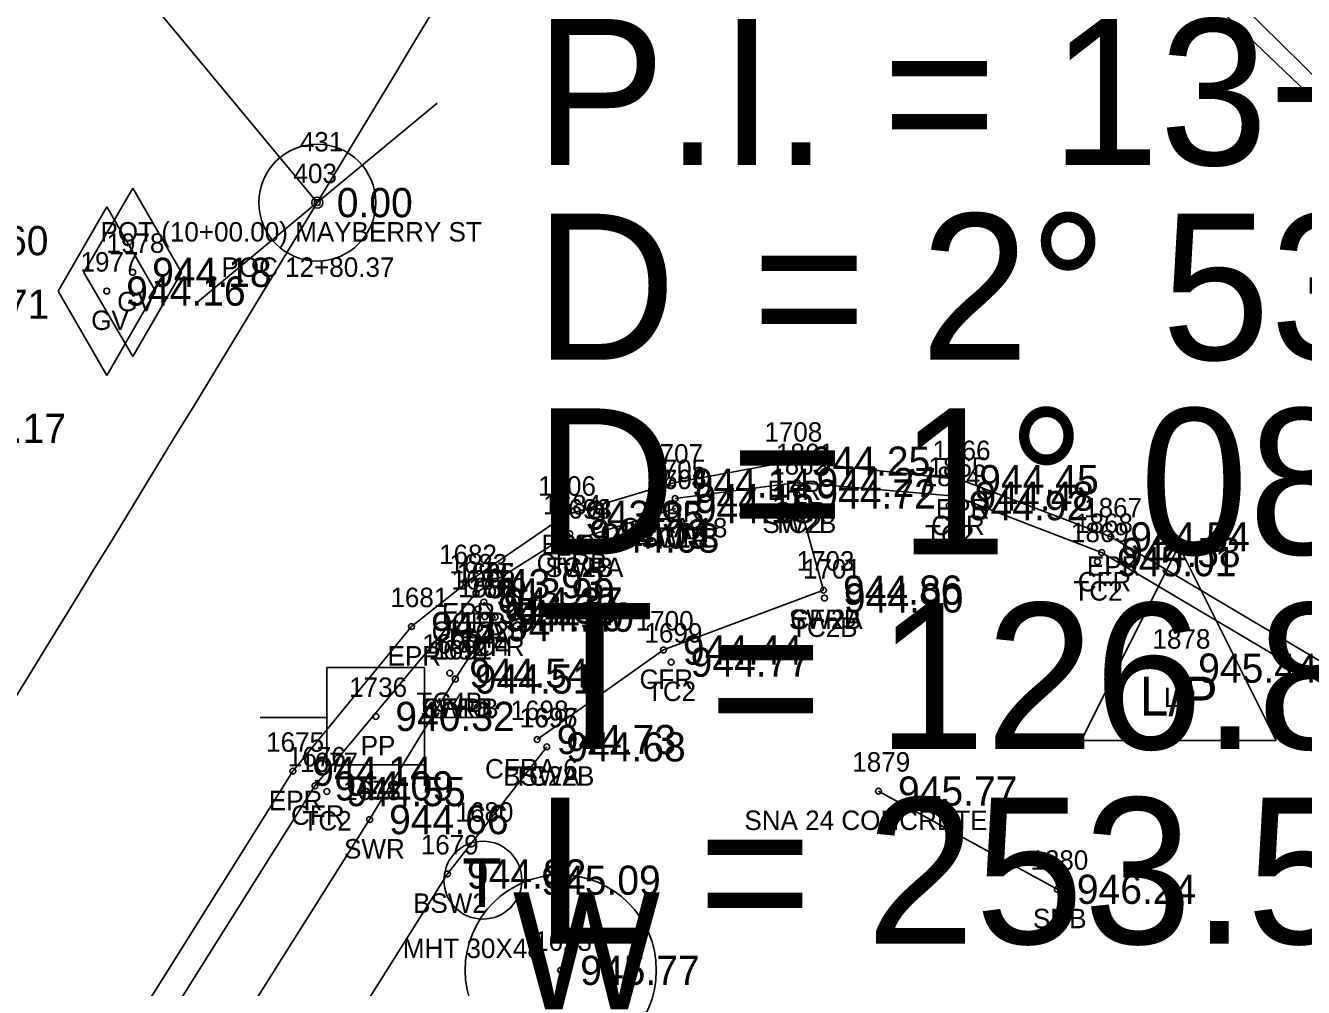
# Model space of a CAD drawing. Extents: x 1575382 to 1578175, y 1099175 to 1101955.
# Drawn here: x 1576548.8 to 1576614.5, y 1099796.8 to 1099846.2 of the extents above; entities that cross this region are included whole.
import ezdxf

# ---------------------------------------------------------------- set-up
doc = ezdxf.new("R2010")
doc.units = 0
for name, color, linetype in [('RD_EX_BldgApp', 7, 'Continuous'), ('RD_EX_BldgApp_txCode', 7, 'Continuous'), ('RD_EX_Conc', 7, 'Continuous'), ('RD_EX_Conc_txCode', 7, 'Continuous'), ('RD_EX_Road', 7, 'Continuous'), ('RD_EX_Road_txCode', 7, 'Continuous'), ('RD_EX_SU_Telecom', 7, 'Continuous'), ('RD_EX_TX_BldgApp_ELEV', 7, 'Continuous'), ('RD_EX_TX_Conc_ELEV', 7, 'Continuous'), ('RD_EX_TX_Road_ELEV', 7, 'Continuous'), ('RD_EX_TX_UT_ELEV', 7, 'Continuous'), ('RD_EX_UT', 7, 'Continuous'), ('RD_EX_UT_txCode', 7, 'Continuous'), ('RD_HC_Cl', 7, 'Continuous'), ('RD_HC_Data', 7, 'Continuous'), ('RD_HC_Data_Tic', 7, 'Continuous'), ('RD_HC_Survey_ELEV', 7, 'Continuous'), ('RD_HC_txCode', 7, 'Continuous'), ('RD_SMD_Locator', 7, 'Continuous')]:
    doc.layers.add(name, color=color, linetype=linetype)

msp = doc.modelspace()

# ---------------------------------------------------------------- linework, layer by layer
at = {"layer": 'RD_EX_BldgApp'}
msp.add_line((1576592.632, 1099806.844), (1576601.816, 1099801.8), dxfattribs=at)
at = {"layer": 'RD_EX_Conc'}
for p, q in [((1576589.809, 1099817.168), (1576588.441, 1099822.101)), ((1576577.322, 1099819.841), (1576582.201, 1099821.355))]:
    msp.add_line(p, q, dxfattribs=at)
for points in [[(1576649.319, 1099826.022), (1576641.377, 1099827.626), (1576633.304, 1099831.81), (1576616.543, 1099842.043), (1576609.075, 1099849.402), (1576606.842, 1099853.389), (1576604.697, 1099859.166)], [(1576582.192, 1099821.873), (1576588.45, 1099822.692), (1576596.569, 1099821.994), (1576604.092, 1099819.101), (1576623.908, 1099807.344), (1576637.878, 1099801.82)], [(1576450.235, 1099618.334), (1576484.555, 1099677.797), (1576510.13, 1099721.55), (1576536.538, 1099763.936), (1576563.693, 1099807.111), (1576571.964, 1099817.021), (1576576.776, 1099820.054)], [(1576575.107, 1099809.493), (1576581.588, 1099814.092), (1576589.809, 1099817.168)], [(1576572.366, 1099816.554), (1576572.942, 1099815.776), (1576570.901, 1099812.602)], [(1576453.647, 1099622.737), (1576455.839, 1099621.557), (1576487.037, 1099675.928), (1576513, 1099720.16), (1576539.031, 1099761.823), (1576566.502, 1099805.381), (1576570.901, 1099812.602)], [(1576460.327, 1099619.053), (1576491.046, 1099673.036), (1576516.278, 1099716.119), (1576543.314, 1099759.418), (1576570.496, 1099802.589), (1576575.596, 1099809.118)]]:
    msp.add_lwpolyline(points, dxfattribs=at)
at = {"layer": 'RD_EX_Road'}
for points in [[(1576649.23, 1099825.099), (1576640.944, 1099826.874), (1576632.864, 1099830.985), (1576616.104, 1099841.327), (1576608.207, 1099848.873), (1576606.022, 1099853.129), (1576603.894, 1099858.947), (1576602.987, 1099864.216), (1576603.407, 1099870.69), (1576607.014, 1099881.11), (1576613.259, 1099891.99), (1576638.313, 1099935.833), (1576663.307, 1099979.534)], [(1576450.235, 1099618.334), (1576449.119, 1099618.925), (1576483.24, 1099678.307), (1576508.192, 1099720.981), (1576535.391, 1099764.557), (1576562.556, 1099807.864), (1576568.652, 1099815.292), (1576571.434, 1099817.501), (1576576.559, 1099821.017), (1576582.034, 1099822.664), (1576588.157, 1099823.791), (1576596.806, 1099822.845), (1576604.563, 1099819.901), (1576624.361, 1099808.149), (1576638.145, 1099802.713)]]:
    msp.add_lwpolyline(points, dxfattribs=at)
at = {"layer": 'RD_EX_SU_Telecom'}
msp.add_circle((1576572.316, 1099802.268), 2, dxfattribs=at)
at = {"layer": 'RD_EX_UT'}
for p, q in [((1576551.833, 1099833.49), (1576554.333, 1099837.82)), ((1576554.333, 1099837.82), (1576556.833, 1099833.49)), ((1576550.499, 1099832.528), (1576552.999, 1099836.858)), ((1576552.999, 1099836.858), (1576555.499, 1099832.528)), ((1576551.833, 1099833.49), (1576554.333, 1099829.16)), ((1576554.333, 1099829.16), (1576556.833, 1099833.49)), ((1576550.499, 1099832.528), (1576552.999, 1099828.197)), ((1576552.999, 1099828.197), (1576555.499, 1099832.528)), ((1576603.048, 1099809.437), (1576608.048, 1099819.437)), ((1576608.048, 1099819.437), (1576613.048, 1099809.437)), ((1576569.311, 1099813.189), (1576564.311, 1099813.189)), ((1576564.311, 1099813.189), (1576564.311, 1099808.189)), ((1576569.311, 1099808.189), (1576569.311, 1099813.189)), ((1576560.88, 1099810.627), (1576564.349, 1099810.627)), ((1576569.239, 1099810.627), (1576572.88, 1099810.627)), ((1576603.048, 1099809.437), (1576613.048, 1099809.437)), ((1576564.311, 1099808.189), (1576569.311, 1099808.189))]:
    msp.add_line(p, q, dxfattribs=at)
msp.add_circle((1576576.315, 1099797.636), 4.908, dxfattribs=at)
at = {"layer": 'RD_HC_Cl'}
msp.add_line((1576563.813, 1099837.071), (1576243.364, 1100223.236), dxfattribs=at)
msp.add_arc((1572261.26, 1102442.63), 5030, 327.624377, 330.512487, dxfattribs=at)
at = {"layer": 'RD_HC_Data'}
for radius in [3, 3, 0.282, 0.282]:
    msp.add_circle((1576563.813, 1099837.071), radius, dxfattribs=at)
at = {"layer": 'RD_HC_Data_Tic'}
for q in [(1576569.969, 1099842.18), (1576557.656, 1099831.962)]:
    msp.add_line((1576563.813, 1099837.071), q, dxfattribs=at)
at = {"layer": 'RD_SMD_Locator'}
for centre in [(1576563.813, 1099837.071), (1576563.813, 1099837.071), (1576554.333, 1099833.49), (1576552.999, 1099832.528), (1576588.157, 1099823.791), (1576582.034, 1099822.664), (1576588.45, 1099822.692), (1576596.806, 1099822.845), (1576582.192, 1099821.873), (1576588.441, 1099822.101), (1576588.441, 1099822.101), (1576596.569, 1099821.994), (1576576.559, 1099821.017), (1576582.201, 1099821.355), (1576582.201, 1099821.355), (1576596.27, 1099821.506), (1576576.776, 1099820.054), (1576577.322, 1099819.841), (1576577.322, 1099819.841), (1576604.563, 1099819.901), (1576604.092, 1099819.101), (1576603.883, 1099818.628), (1576571.434, 1099817.501), (1576571.964, 1099817.021), (1576589.809, 1099817.168), (1576589.809, 1099817.168), (1576572.366, 1099816.554), (1576572.366, 1099816.554), (1576589.857, 1099816.761), (1576572.072, 1099816.198), (1576572.412, 1099815.8), (1576572.942, 1099815.776), (1576568.652, 1099815.292), (1576581.588, 1099814.092), (1576581.985, 1099813.47), (1576608.048, 1099813.161), (1576570.616, 1099812.903), (1576570.901, 1099812.602), (1576570.901, 1099812.602), (1576566.82, 1099810.68), (1576575.107, 1099809.493), (1576575.596, 1099809.118), (1576575.596, 1099809.118), (1576562.556, 1099807.864), (1576563.693, 1099807.111), (1576564.299, 1099806.819), (1576592.632, 1099806.844), (1576566.502, 1099805.381), (1576570.496, 1099802.589), (1576572.316, 1099802.268), (1576601.816, 1099801.8), (1576576.315, 1099797.637)]:
    msp.add_circle(centre, 0.15, dxfattribs=at)

# ---------------------------------------------------------------- texts
at = {"layer": 'RD_EX_BldgApp_txCode'}
for s, p in [('1879', (1576591.285, 1099807.844)), ('SNA 24 CONCRETE', (1576585.746, 1099804.844)), ('1880', (1576600.43, 1099802.8)), ('SNB', (1576600.564, 1099799.8))]:
    msp.add_text(s, height=1, dxfattribs=at).set_placement(p)
at = {"layer": 'RD_EX_Conc_txCode'}
for s, p in [('1861', (1576587.364, 1099823.692)), ('1705', (1576580.806, 1099822.873)), ('1862', (1576587.071, 1099823.101)), ('1863', (1576587.071, 1099823.101)), ('1865', (1576595.199, 1099822.994)), ('1704', (1576580.815, 1099822.355)), ('1695', (1576580.831, 1099822.355)), ('1864', (1576594.9, 1099822.506)), ('1684', (1576575.406, 1099821.054)), ('1693', (1576575.952, 1099820.841)), ('1694', (1576575.952, 1099820.841)), ('SW2B', (1576586.677, 1099820.101)), ('TC2', (1576587.197, 1099820.101)), ('CFR', (1576587.222, 1099820.692)), ('1868', (1576602.722, 1099820.101)), ('CFRA 18', (1576579.373, 1099819.873)), ('TC2', (1576595.026, 1099819.506)), ('CFR', (1576595.341, 1099819.994)), ('1869', (1576602.513, 1099819.628)), ('SWRB', (1576580.414, 1099819.355)), ('TC2A', (1576580.469, 1099819.355)), ('1702', (1576588.423, 1099818.168)), ('1703', (1576588.423, 1099818.168)), ('1683', (1576570.594, 1099818.021)), ('1686', (1576570.973, 1099817.554)), ('1685', (1576570.996, 1099817.554)), ('CFRB', (1576575.075, 1099818.054)), ('SWRA', (1576575.519, 1099817.841)), ('TC2B', (1576575.605, 1099817.841)), ('1701', (1576588.754, 1099817.761)), ('1687', (1576570.701, 1099817.198)), ('1688', (1576571.042, 1099816.8)), ('1689', (1576571.572, 1099816.776)), ('CFR', (1576602.864, 1099817.101)), ('TC2', (1576602.639, 1099816.628)), ('CFR', (1576570.735, 1099815.021)), ('1700', (1576580.163, 1099815.092)), ('SW2A', (1576588.03, 1099815.168)), ('CFRB', (1576588.108, 1099815.168)), ('CFRA 6', (1576569.689, 1099814.554)), ('TC4A', (1576570.339, 1099814.198)), ('TC2', (1576571.122, 1099814.554)), ('1699', (1576580.615, 1099814.47)), ('TC2B', (1576588.14, 1099814.761)), ('1690', (1576569.207, 1099813.903)), ('1692', (1576569.531, 1099813.602)), ('1691', (1576569.815, 1099813.602)), ('TC4', (1576571.168, 1099813.8)), ('CFR', (1576571.714, 1099813.776)), ('CFR', (1576580.359, 1099812.092)), ('TC4B', (1576568.9, 1099810.903)), ('TC2', (1576580.741, 1099811.47)), ('SWRB', (1576569.114, 1099810.602)), ('CFRB', (1576569.201, 1099810.602)), ('1698', (1576573.737, 1099810.493)), ('1696', (1576574.203, 1099810.118)), ('1697', (1576574.226, 1099810.118)), ('1676', (1576562.299, 1099808.111)), ('1677', (1576562.929, 1099807.819)), ('CFRA 6', (1576572.429, 1099807.493)), ('BSW2B', (1576573.36, 1099807.118)), ('TC2A', (1576573.864, 1099807.118)), ('1678', (1576565.132, 1099806.381)), ('CFR', (1576562.465, 1099805.111)), ('TC2', (1576563.055, 1099804.819)), ('SWR', (1576565.187, 1099803.381)), ('1679', (1576569.126, 1099803.589)), ('BSW2', (1576568.732, 1099800.589))]:
    msp.add_text(s, height=1, dxfattribs=at).set_placement(p)
at = {"layer": 'RD_EX_Road_txCode'}
for s, p in [('1708', (1576586.771, 1099824.791)), ('1707', (1576580.648, 1099823.664)), ('1866', (1576595.412, 1099823.845)), ('1706', (1576575.15, 1099822.017)), ('EPR', (1576586.929, 1099821.791)), ('EPR', (1576595.577, 1099820.845)), ('1867', (1576603.193, 1099820.901)), ('EPR', (1576580.806, 1099820.664)), ('EPR', (1576575.331, 1099819.017)), ('1682', (1576570.064, 1099818.501)), ('EPR', (1576603.335, 1099817.901)), ('1681', (1576567.565, 1099816.292)), ('EPR', (1576570.206, 1099815.501)), ('EPR', (1576567.423, 1099813.292)), ('1675', (1576561.186, 1099808.864)), ('EPR', (1576561.328, 1099805.864))]:
    msp.add_text(s, height=1, dxfattribs=at).set_placement(p)
at = {"layer": 'RD_EX_SU_Telecom'}
msp.add_text('T', height=2.5, dxfattribs=at).set_placement((1576571.256, 1099800.895))
at = {"layer": 'RD_EX_TX_BldgApp_ELEV'}
for s, p in [('945.77', (1576593.632, 1099806.094)), ('946.24', (1576602.816, 1099801.05))]:
    msp.add_text(s, height=1.5, dxfattribs=at).set_placement(p)
at = {"layer": 'RD_EX_TX_Conc_ELEV'}
for s, p in [('943.60', (1576543.872, 1099834.368)), ('943.71', (1576543.918, 1099831.104)), ('944.27', (1576589.45, 1099821.942)), ('944.16', (1576583.192, 1099821.123)), ('944.72', (1576589.441, 1099821.351)), ('944.72', (1576589.441, 1099821.351)), ('944.48', (1576597.569, 1099821.244)), ('944.18', (1576583.201, 1099820.605)), ('944.18', (1576583.201, 1099820.605)), ('944.92', (1576597.27, 1099820.756)), ('944.03', (1576577.776, 1099819.304)), ('944.08', (1576578.322, 1099819.091)), ('944.08', (1576578.322, 1099819.091)), ('944.58', (1576605.092, 1099818.351)), ('945.01', (1576604.883, 1099817.878)), ('943.99', (1576572.964, 1099816.271)), ('944.86', (1576590.809, 1099816.418)), ('944.86', (1576590.809, 1099816.418)), ('944.37', (1576573.366, 1099815.804)), ('944.37', (1576573.366, 1099815.804)), ('944.90', (1576590.857, 1099816.011)), ('944.38', (1576573.072, 1099815.448)), ('944.59', (1576573.412, 1099815.05)), ('944.40', (1576573.942, 1099815.026)), ('944.44', (1576582.588, 1099813.342)), ('944.77', (1576582.985, 1099812.72)), ('944.54', (1576571.616, 1099812.153)), ('944.51', (1576571.901, 1099811.852)), ('944.51', (1576571.901, 1099811.852)), ('944.73', (1576576.107, 1099808.743)), ('944.68', (1576576.596, 1099808.368)), ('944.68', (1576576.596, 1099808.368)), ('944.09', (1576564.693, 1099806.361)), ('944.55', (1576565.299, 1099806.069)), ('944.66', (1576567.502, 1099804.631)), ('944.82', (1576571.496, 1099801.839))]:
    msp.add_text(s, height=1.5, dxfattribs=at).set_placement(p)
at = {"layer": 'RD_EX_TX_Road_ELEV'}
for s, p in [('943.71', (1576543.918, 1099831.104)), ('944.17', (1576544.778, 1099824.724)), ('944.25', (1576589.157, 1099823.041)), ('944.14', (1576583.034, 1099821.914)), ('944.45', (1576597.806, 1099822.095)), ('943.95', (1576577.559, 1099820.267)), ('944.54', (1576605.563, 1099819.151)), ('943.93', (1576572.434, 1099816.751)), ('943.94', (1576569.652, 1099814.542)), ('944.14', (1576563.556, 1099807.114))]:
    msp.add_text(s, height=1.5, dxfattribs=at).set_placement(p)
at = {"layer": 'RD_EX_TX_UT_ELEV'}
for s, p in [('944.18', (1576555.333, 1099832.74)), ('944.16', (1576553.999, 1099831.778)), ('945.44', (1576609.048, 1099812.411)), ('945.09', (1576575.316, 1099801.518)), ('945.77', (1576577.315, 1099796.887))]:
    msp.add_text(s, height=1.5, dxfattribs=at).set_placement(p)
at = {"layer": 'RD_EX_UT'}
for s, height, p in [('L/P', 2, (1576606.039, 1099810.718)), ('W', 6, (1576573.85, 1099795.636))]:
    msp.add_text(s, height=height, dxfattribs=at).set_placement(p)
at = {"layer": 'RD_EX_UT_txCode'}
for s, p in [('1978', (1576552.987, 1099834.49)), ('1977', (1576551.653, 1099833.528)), ('GV', (1576553.538, 1099831.49)), ('GV', (1576552.204, 1099830.528)), ('1878', (1576606.702, 1099814.161)), ('1736', (1576565.45, 1099811.68)), ('LP', (1576607.292, 1099811.161)), ('PP', (1576566.04, 1099808.68)), ('1680', (1576570.907, 1099805.268)), ('1623', (1576574.945, 1099798.637)), ('MHT 30X48', (1576568.206, 1099798.268))]:
    msp.add_text(s, height=1, dxfattribs=at).set_placement(p)
at = {"layer": 'RD_HC_Data'}
for s, p in [('P.I. = 13+03.82', (1576575, 1099839)), ('    = 2%%d 53\' 17" (LT)', (1576575, 1099829)), ('D', (1576575, 1099829)), ('D = 1%%d 08\' 21"', (1576575, 1099819)), ("T = 126.80'", (1576575, 1099809)), ("L = 253.55'", (1576575, 1099799))]:
    msp.add_text(s, height=7.5, dxfattribs=at).set_placement(p)
at = {"layer": 'RD_HC_Survey_ELEV'}
for s, p in [('0.00', (1576564.813, 1099836.321)), ('0.00', (1576564.813, 1099836.321)), ('940.32', (1576567.82, 1099809.93))]:
    msp.add_text(s, height=1.5, dxfattribs=at).set_placement(p)
at = {"layer": 'RD_HC_txCode'}
for s, p in [('431', (1576562.915, 1099839.697)), ('403', (1576562.592, 1099838.071)), ('POT (10+00.00) MAYBERRY ST', (1576552.679, 1099835.071)), ('POC 12+80.37', (1576558.891, 1099833.257))]:
    msp.add_text(s, height=1, dxfattribs=at).set_placement(p)

doc.saveas('drawing.dxf')
